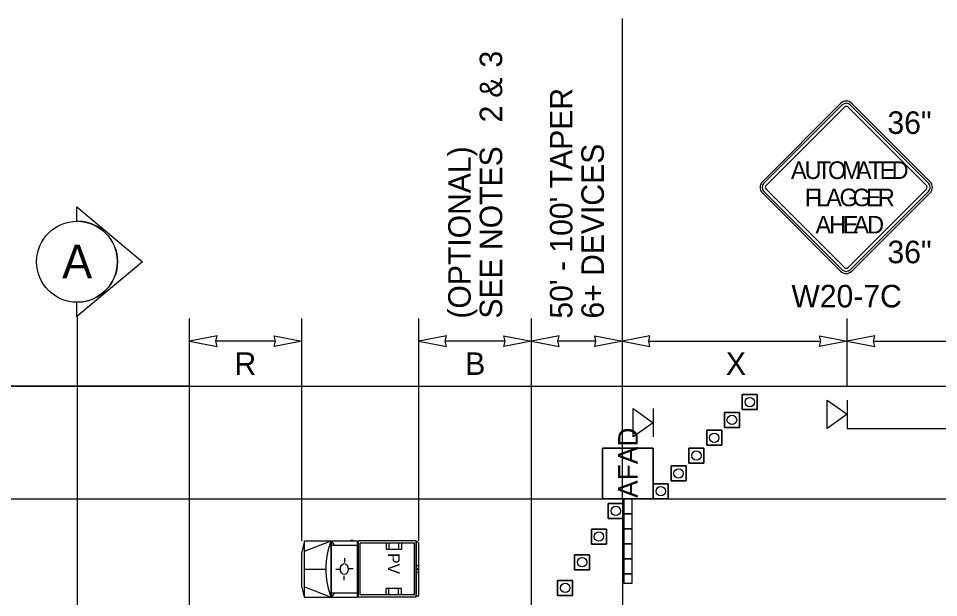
# Model space of a CAD drawing. Extents: x 99999.1 to 100095.7, y 99995 to 100010.7.
# Drawn here: x 100049.325 to 100052.598, y 100006.741 to 100008.799 of the extents above; entities that cross this region are included whole.
import ezdxf

# ---------------------------------------------------------------- set-up
doc = ezdxf.new("R2010")
doc.units = 0
for name, color, linetype in [('RD_ED_ShoulderPavedEdge', 7, 'Continuous'), ('RD_MK_LineEdgeWhite', 7, 'Continuous'), ('SH_GI_SectionCut', 7, 'Continuous'), ('TR_SN_ConstructionSigns', 7, 'Continuous'), ('TR_WZ_AFAD', 7, 'Continuous'), ('TR_WZ_PortableSignMountBlk-Org', 7, 'Continuous'), ('TR_WZ_PortableSignMountBlk-Wht', 7, 'Continuous'), ('TR_WZ_ProtectiveVehicle', 7, 'Continuous'), ('TR_WZ_TrafficCone', 7, 'Continuous'), ('TR_WZ_WorkZoneDetails', 7, 'Continuous'), ('TR_WZ_WorkZoneTextCurrent', 7, 'Continuous')]:
    doc.layers.add(name, color=color, linetype=linetype)

msp = doc.modelspace()

# ---------------------------------------------------------------- linework, layer by layer
at = {"layer": 'RD_ED_ShoulderPavedEdge'}
msp.add_line((100040.1076, 100007.4923), (100055.6424, 100007.4923), dxfattribs=at)
at = {"layer": 'RD_MK_LineEdgeWhite'}
msp.add_line((100040.1076, 100007.0923), (100055.6424, 100007.0923), dxfattribs=at)
at = {"layer": 'SH_GI_SectionCut'}
for p, q in [((100049.5337, 100008.0785), (100049.5337, 100008.1294)), ((100049.5337, 100008.1294), (100049.7664, 100007.9345)), ((100049.7664, 100007.9345), (100049.5337, 100007.7396)), ((100049.5337, 100007.7396), (100049.5337, 100007.7905)), ((100049.5338, 100007.7396), (100049.5338, 100005.4996))]:
    msp.add_line(p, q, dxfattribs=at)
msp.add_circle((100049.5338, 100007.9345), 0.144, dxfattribs=at)
msp.add_arc((100049.5338, 100007.9345), 0.144, 269.9978, 90.0022, dxfattribs=at)
at = {"layer": 'TR_SN_ConstructionSigns'}
for p, q in [((100052.2497, 100008.4972), (100051.9713, 100008.2188)), ((100052.2552, 100008.4917), (100051.9768, 100008.2132)), ((100051.9845, 100008.2055), (100052.263, 100008.4839)), ((100052.2762, 100008.4839), (100052.5546, 100008.2055)), ((100052.5624, 100008.2132), (100052.2839, 100008.4917)), ((100052.5679, 100008.2188), (100052.2895, 100008.4972)), ((100052.263, 100007.9138), (100051.9845, 100008.1923)), ((100052.5546, 100008.1923), (100052.2762, 100007.9138)), ((100051.9713, 100008.179), (100052.2497, 100007.9006)), ((100051.9768, 100008.1845), (100052.2552, 100007.9061)), ((100052.2839, 100007.9061), (100052.5624, 100008.1845)), ((100052.2895, 100007.9006), (100052.5679, 100008.179))]:
    msp.add_line(p, q, dxfattribs=at)
for centre, radius, start, end in [((100052.2696, 100008.4773), 0.0281, 45, 135), ((100052.2696, 100008.4773), 0.0203, 45, 135), ((100052.2696, 100008.4773), 0.00937, 45, 135), ((100051.9912, 100008.1989), 0.0281, 135, 225), ((100051.9912, 100008.1989), 0.0203, 135, 225), ((100051.9912, 100008.1989), 0.00937, 135, 225), ((100052.548, 100008.1989), 0.00937, 315, 45), ((100052.548, 100008.1989), 0.0203, 315, 45), ((100052.548, 100008.1989), 0.0281, 315, 45), ((100052.2696, 100007.9205), 0.0281, 225, 315), ((100052.2696, 100007.9205), 0.0203, 225, 315), ((100052.2696, 100007.9205), 0.00937, 225, 315)]:
    msp.add_arc(centre, radius, start, end, dxfattribs=at)
at = {"layer": 'TR_WZ_AFAD'}
for p, q in [((100051.4033, 100007.0923), (100051.4033, 100007.2723)), ((100051.4033, 100007.2723), (100051.5833, 100007.2723)), ((100051.5833, 100007.2723), (100051.4033, 100007.2723)), ((100051.4033, 100007.2723), (100051.4033, 100007.0923)), ((100051.5833, 100007.2723), (100051.5833, 100007.0923)), ((100051.5833, 100007.0923), (100051.5833, 100007.2723)), ((100051.5833, 100007.0923), (100051.4033, 100007.0923)), ((100051.5, 100007.0923), (100051.4933, 100007.0923)), ((100051.5, 100007.0923), (100051.5833, 100007.0923)), ((100051.5083, 100007.0923), (100051.5, 100007.0923)), ((100051.5083, 100007.039), (100051.5083, 100007.0923)), ((100051.4783, 100007.039), (100051.4783, 100006.9857)), ((100051.5083, 100006.9857), (100051.5083, 100007.039)), ((100051.4783, 100006.9857), (100051.4783, 100006.9323)), ((100051.4783, 100006.9857), (100051.4933, 100006.9857)), ((100051.4933, 100006.9857), (100051.5083, 100006.9857)), ((100051.5083, 100006.9323), (100051.5083, 100006.9857)), ((100051.4933, 100006.9323), (100051.4783, 100006.9323)), ((100051.4783, 100006.9323), (100051.4783, 100006.879)), ((100051.5083, 100006.9323), (100051.4933, 100006.9323)), ((100051.5083, 100006.879), (100051.5083, 100006.9323)), ((100051.4783, 100006.879), (100051.4783, 100006.8257)), ((100051.4783, 100006.879), (100051.4933, 100006.879)), ((100051.4933, 100006.879), (100051.5083, 100006.879)), ((100051.5083, 100006.8257), (100051.5083, 100006.879)), ((100051.4933, 100006.8257), (100051.4783, 100006.8257)), ((100051.4783, 100006.8257), (100051.4783, 100006.7923)), ((100051.5083, 100006.8257), (100051.4933, 100006.8257))]:
    msp.add_line(p, q, dxfattribs=at)
for points in [[(100051.4033, 100007.0923), (100051.4867, 100007.0923), (100051.5, 100007.0923)], [(100051.4933, 100007.0923), (100051.4867, 100007.0923), (100051.4783, 100007.0923), (100051.4783, 100007.039)], [(100051.4783, 100007.0923), (100051.4783, 100006.7923), (100051.5083, 100006.7923), (100051.5083, 100007.0923)], [(100051.4783, 100007.039), (100051.4933, 100007.039), (100051.5083, 100007.039)], [(100051.5083, 100007.039), (100051.4933, 100007.039), (100051.4783, 100007.039)], [(100051.5083, 100006.9857), (100051.4933, 100006.9857), (100051.4783, 100006.9857)], [(100051.4783, 100006.9323), (100051.4933, 100006.9323), (100051.5083, 100006.9323)], [(100051.5083, 100006.879), (100051.4933, 100006.879), (100051.4783, 100006.879)], [(100051.4783, 100006.8257), (100051.4933, 100006.8257), (100051.5083, 100006.8257)], [(100051.4783, 100006.7923), (100051.5083, 100006.7923), (100051.5083, 100006.8257)]]:
    msp.add_lwpolyline(points, dxfattribs=at)
at = {"layer": 'TR_WZ_PortableSignMountBlk-Org'}
msp.add_line((100052.2733, 100007.4422), (100052.2733, 100007.3422), dxfattribs=at)
msp.add_lwpolyline([(100052.2733, 100007.3923), (100052.2015, 100007.3422), (100052.2015, 100007.4422)], close=True, dxfattribs=at)
at = {"layer": 'TR_WZ_PortableSignMountBlk-Wht'}
msp.add_line((100051.5833, 100007.4123), (100051.5833, 100007.3123), dxfattribs=at)
msp.add_lwpolyline([(100051.5833, 100007.3624), (100051.5115, 100007.3123), (100051.5115, 100007.4123)], close=True, dxfattribs=at)
at = {"layer": 'TR_WZ_ProtectiveVehicle'}
for p, q in [((100050.5062, 100006.9451), (100050.5175, 100006.9451)), ((100050.343, 100006.9423), (100050.3338, 100006.902)), ((100050.343, 100006.7423), (100050.343, 100006.9423)), ((100050.343, 100006.9423), (100050.5319, 100006.9423)), ((100050.343, 100006.9057), (100050.4375, 100006.9423)), ((100050.4375, 100006.7423), (100050.4375, 100006.9423)), ((100050.4392, 100006.7423), (100050.4392, 100006.9423)), ((100050.4492, 100006.9268), (100050.4392, 100006.9423)), ((100050.4392, 100006.9268), (100050.5319, 100006.9268)), ((100050.5319, 100006.7423), (100050.5319, 100006.9423)), ((100050.7404, 100006.9423), (100050.5347, 100006.9423)), ((100050.5347, 100006.7423), (100050.5347, 100006.9423)), ((100050.7346, 100006.9344), (100050.5405, 100006.9344)), ((100050.5405, 100006.7503), (100050.5405, 100006.9344)), ((100050.6332, 100006.9344), (100050.6332, 100006.9113)), ((100050.6432, 100006.9344), (100050.6432, 100006.9113)), ((100050.6772, 100006.9344), (100050.6772, 100006.9113)), ((100050.6882, 100006.9344), (100050.6882, 100006.9113)), ((100050.7346, 100006.7503), (100050.7346, 100006.9344)), ((100050.7404, 100006.7423), (100050.7404, 100006.9423)), ((100050.7456, 100006.939), (100050.7411, 100006.939)), ((100050.7411, 100006.7456), (100050.7411, 100006.939)), ((100050.75, 100006.7517), (100050.75, 100006.9329)), ((100050.3338, 100006.7827), (100050.3338, 100006.902)), ((100050.4852, 100006.8808), (100050.485, 100006.8658)), ((100050.6882, 100006.9113), (100050.6332, 100006.9113)), ((100050.75, 100006.8564), (100050.7411, 100006.8527)), ((100050.343, 100006.8423), (100050.4189, 100006.8423)), ((100050.4544, 100006.8422), (100050.467, 100006.8423)), ((100050.4845, 100006.8027), (100050.4845, 100006.8188)), ((100050.4986, 100006.8427), (100050.4986, 100006.8427)), ((100050.5154, 100006.8431), (100050.5005, 100006.8427)), ((100050.75, 100006.8282), (100050.7411, 100006.832)), ((100050.7476, 100006.8423), (100050.7435, 100006.8423)), ((100050.7456, 100006.8395), (100050.7456, 100006.8451)), ((100050.343, 100006.7423), (100050.3338, 100006.7827)), ((100050.343, 100006.779), (100050.4375, 100006.7423)), ((100050.4392, 100006.7423), (100050.4512, 100006.7578)), ((100050.4392, 100006.7578), (100050.5319, 100006.7578)), ((100050.7346, 100006.7503), (100050.5405, 100006.7503)), ((100050.6882, 100006.7733), (100050.6332, 100006.7733)), ((100050.6332, 100006.7503), (100050.6332, 100006.7733)), ((100050.6432, 100006.7503), (100050.6432, 100006.7733)), ((100050.6772, 100006.7503), (100050.6772, 100006.7733)), ((100050.6882, 100006.7503), (100050.6882, 100006.7733)), ((100050.343, 100006.7423), (100050.5319, 100006.7423)), ((100050.7404, 100006.7423), (100050.5347, 100006.7423)), ((100050.7456, 100006.7456), (100050.7411, 100006.7456))]:
    msp.add_line(p, q, dxfattribs=at)
for centre, major_axis, start_param, end_param in [((100050.5725, 100006.8424), (0, -0.2099), 4.215852, 5.209111), ((100050.7456, 100006.9329), (0, 0.0061), 4.712389, 6.283185), ((100050.7456, 100006.7517), (0, -0.0061), 6.283185, 7.853982)]:
    msp.add_ellipse(centre, major_axis=major_axis, ratio=0.73155, start_param=start_param, end_param=end_param, dxfattribs=at)
for centre, major_axis in [((100050.4845, 100006.8423), (0, 0.0193)), ((100050.7456, 100006.8423), (0, 0.00282))]:
    msp.add_ellipse(centre, major_axis=major_axis, ratio=0.73155, dxfattribs=at)
at = {"layer": 'TR_WZ_TrafficCone'}
for points in [[(100051.9533, 100007.4623), (100051.9, 100007.4623), (100051.9, 100007.409), (100051.9533, 100007.409), (100051.9533, 100007.4623)], [(100051.9533, 100007.409), (100051.9, 100007.409), (100051.9, 100007.4623), (100051.9533, 100007.4623), (100051.9533, 100007.409)], [(100051.89, 100007.399), (100051.8367, 100007.399), (100051.8367, 100007.3457), (100051.89, 100007.3457), (100051.89, 100007.399)], [(100051.89, 100007.3457), (100051.8367, 100007.3457), (100051.8367, 100007.399), (100051.89, 100007.399), (100051.89, 100007.3457)], [(100051.8267, 100007.3357), (100051.7733, 100007.3357), (100051.7733, 100007.2823), (100051.8267, 100007.2823), (100051.8267, 100007.3357)], [(100051.8267, 100007.2823), (100051.7733, 100007.2823), (100051.7733, 100007.3357), (100051.8267, 100007.3357), (100051.8267, 100007.2823)], [(100051.7633, 100007.219), (100051.71, 100007.219), (100051.71, 100007.2723), (100051.7633, 100007.2723), (100051.7633, 100007.219)], [(100051.7633, 100007.2723), (100051.71, 100007.2723), (100051.71, 100007.219), (100051.7633, 100007.219), (100051.7633, 100007.2723)], [(100051.7, 100007.1557), (100051.6467, 100007.1557), (100051.6467, 100007.209), (100051.7, 100007.209), (100051.7, 100007.1557)], [(100051.7, 100007.209), (100051.6467, 100007.209), (100051.6467, 100007.1557), (100051.7, 100007.1557), (100051.7, 100007.209)], [(100051.6367, 100007.0923), (100051.5833, 100007.0923), (100051.5833, 100007.1457), (100051.6367, 100007.1457), (100051.6367, 100007.0923)], [(100051.6367, 100007.1457), (100051.5833, 100007.1457), (100051.5833, 100007.0923), (100051.6367, 100007.0923), (100051.6367, 100007.1457)], [(100051.4766, 100007.0757), (100051.4233, 100007.0757), (100051.4233, 100007.0224), (100051.4766, 100007.0224), (100051.4766, 100007.0757)], [(100051.4766, 100007.0224), (100051.4233, 100007.0224), (100051.4233, 100007.0757), (100051.4766, 100007.0757), (100051.4766, 100007.0224)], [(100051.4166, 100006.9844), (100051.3633, 100006.9844), (100051.3633, 100006.9311), (100051.4166, 100006.9311), (100051.4166, 100006.9844)], [(100051.4166, 100006.9311), (100051.3633, 100006.9311), (100051.3633, 100006.9844), (100051.4166, 100006.9844), (100051.4166, 100006.9311)], [(100051.3566, 100006.8931), (100051.3033, 100006.8931), (100051.3033, 100006.8397), (100051.3566, 100006.8397), (100051.3566, 100006.8931)], [(100051.3566, 100006.8397), (100051.3033, 100006.8397), (100051.3033, 100006.8931), (100051.3566, 100006.8931), (100051.3566, 100006.8397)], [(100051.2966, 100006.8017), (100051.2433, 100006.8017), (100051.2433, 100006.7484), (100051.2966, 100006.7484), (100051.2966, 100006.8017)], [(100051.2966, 100006.7484), (100051.2433, 100006.7484), (100051.2433, 100006.8017), (100051.2966, 100006.8017), (100051.2966, 100006.7484)]]:
    msp.add_lwpolyline(points, dxfattribs=at)
for centre in [(100051.9267, 100007.4357), (100051.8633, 100007.3723), (100051.8, 100007.309), (100051.7367, 100007.2457), (100051.6733, 100007.1823), (100051.61, 100007.119), (100051.45, 100007.0491), (100051.39, 100006.9577), (100051.33, 100006.8664), (100051.27, 100006.7751)]:
    msp.add_circle(centre, 0.0167, dxfattribs=at)
at = {"layer": 'TR_WZ_WorkZoneDetails'}
for p, q in [((100051.4733, 100007.0923), (100051.4733, 100008.7991)), ((100049.9338, 100007.4923), (100049.9338, 100007.7323)), ((100050.3338, 100006.9423), (100050.3338, 100007.7323)), ((100050.75, 100006.9423), (100050.75, 100007.7323)), ((100051.15, 100006.6357), (100051.15, 100007.7323)), ((100052.2733, 100007.4923), (100052.2733, 100007.7323)), ((100050.24, 100007.6523), (100050.0275, 100007.6523)), ((100051.0563, 100007.6523), (100050.8437, 100007.6523)), ((100051.3796, 100007.6523), (100051.2437, 100007.6523)), ((100051.5671, 100007.6523), (100052.1796, 100007.6523)), ((100052.3671, 100007.6523), (100052.9796, 100007.6523)), ((100052.2733, 100007.3422), (100054.6733, 100007.3422)), ((100051.4733, 100007.0923), (100051.4733, 100006.4023))]:
    msp.add_line(p, q, dxfattribs=at)
for points in [[(100049.9338, 100007.6523), (100050.032, 100007.6331), (100050.0275, 100007.6523), (100050.032, 100007.6716)], [(100050.3338, 100007.6523), (100050.2355, 100007.6331), (100050.24, 100007.6523), (100050.2355, 100007.6716)], [(100050.75, 100007.6523), (100050.8483, 100007.6331), (100050.8437, 100007.6523), (100050.8483, 100007.6716)], [(100051.15, 100007.6523), (100051.0517, 100007.6331), (100051.0563, 100007.6523), (100051.0517, 100007.6716)], [(100051.15, 100007.6523), (100051.2483, 100007.6331), (100051.2437, 100007.6523), (100051.2483, 100007.6716)], [(100051.4733, 100007.6523), (100051.3751, 100007.6331), (100051.3796, 100007.6523), (100051.3751, 100007.6716)], [(100051.4733, 100007.6523), (100051.5716, 100007.6331), (100051.5671, 100007.6523), (100051.5716, 100007.6716)], [(100052.2733, 100007.6523), (100052.1751, 100007.6331), (100052.1796, 100007.6523), (100052.1751, 100007.6716)], [(100052.2733, 100007.6523), (100052.3716, 100007.6331), (100052.3671, 100007.6523), (100052.3716, 100007.6716)], [(100045.15, 100007.4923), (100045.15, 100006.5923), (100049.9338, 100006.5923), (100049.9338, 100007.4923)]]:
    msp.add_lwpolyline(points, close=True, dxfattribs=at)

# ---------------------------------------------------------------- texts
at = {"layer": 'SH_GI_SectionCut'}
msp.add_text('A', height=0.12, rotation=359.99, dxfattribs=at).set_placement((100049.4809, 100007.8754))
at = {"layer": 'TR_SN_ConstructionSigns'}
for s, p in [('36"', (100052.4163, 100008.3887)), ('36"', (100052.4163, 100007.9291)), ('W20-7C', (100052.0748, 100007.7723))]:
    msp.add_text(s, height=0.08, rotation=360, dxfattribs=at).set_placement(p)
for s, p in [('A', (100052.073, 100008.2286)), ('U', (100052.1218, 100008.2286)), ('T', (100052.1655, 100008.2286)), ('O', (100052.2049, 100008.2286)), ('M', (100052.2543, 100008.2286)), ('A', (100052.3043, 100008.2286)), ('T', (100052.348, 100008.2286)), ('E', (100052.3886, 100008.2286)), ('D', (100052.4311, 100008.2286)), ('F', (100052.1221, 100008.1317)), ('L', (100052.1627, 100008.1317)), ('A', (100052.1983, 100008.1317)), ('G', (100052.2458, 100008.1317)), ('G', (100052.2921, 100008.1317)), ('E', (100052.3396, 100008.1317)), ('R', (100052.3821, 100008.1317)), ('A', (100052.1602, 100008.0348)), ('H', (100052.209, 100008.0348)), ('E', (100052.2577, 100008.0348)), ('A', (100052.2952, 100008.0348)), ('D', (100052.344, 100008.0348))]:
    msp.add_text(s, height=0.0625, dxfattribs=at).set_placement(p)
at = {"layer": 'TR_WZ_AFAD'}
msp.add_text('AFAD', height=0.07, rotation=90, dxfattribs=at).set_placement((100051.5283, 100007.0953))
at = {"layer": 'TR_WZ_ProtectiveVehicle'}
msp.add_text('PV', height=0.04175, rotation=270, dxfattribs=at).set_placement((100050.6398, 100006.899))
at = {"layer": 'TR_WZ_WorkZoneTextCurrent'}
for s, p in [('3', (100051.046, 100008.6245)), ('&', (100051.046, 100008.5173)), ("50' - 100' TAPER", (100051.2957, 100007.7323)), ('2', (100051.046, 100008.4297)), ('(OPTIONAL)', (100050.934, 100007.7323)), ('SEE NOTES', (100051.046, 100007.7323)), ('6+ DEVICES', (100051.4077, 100007.7323))]:
    msp.add_text(s, height=0.08, rotation=90, dxfattribs=at).set_placement(p)
for s, p in [('R', (100050.0939, 100007.5323)), ('B', (100050.9145, 100007.5323)), ('X', (100051.8416, 100007.5323))]:
    msp.add_text(s, height=0.08, dxfattribs=at).set_placement(p)

doc.saveas('drawing.dxf')
